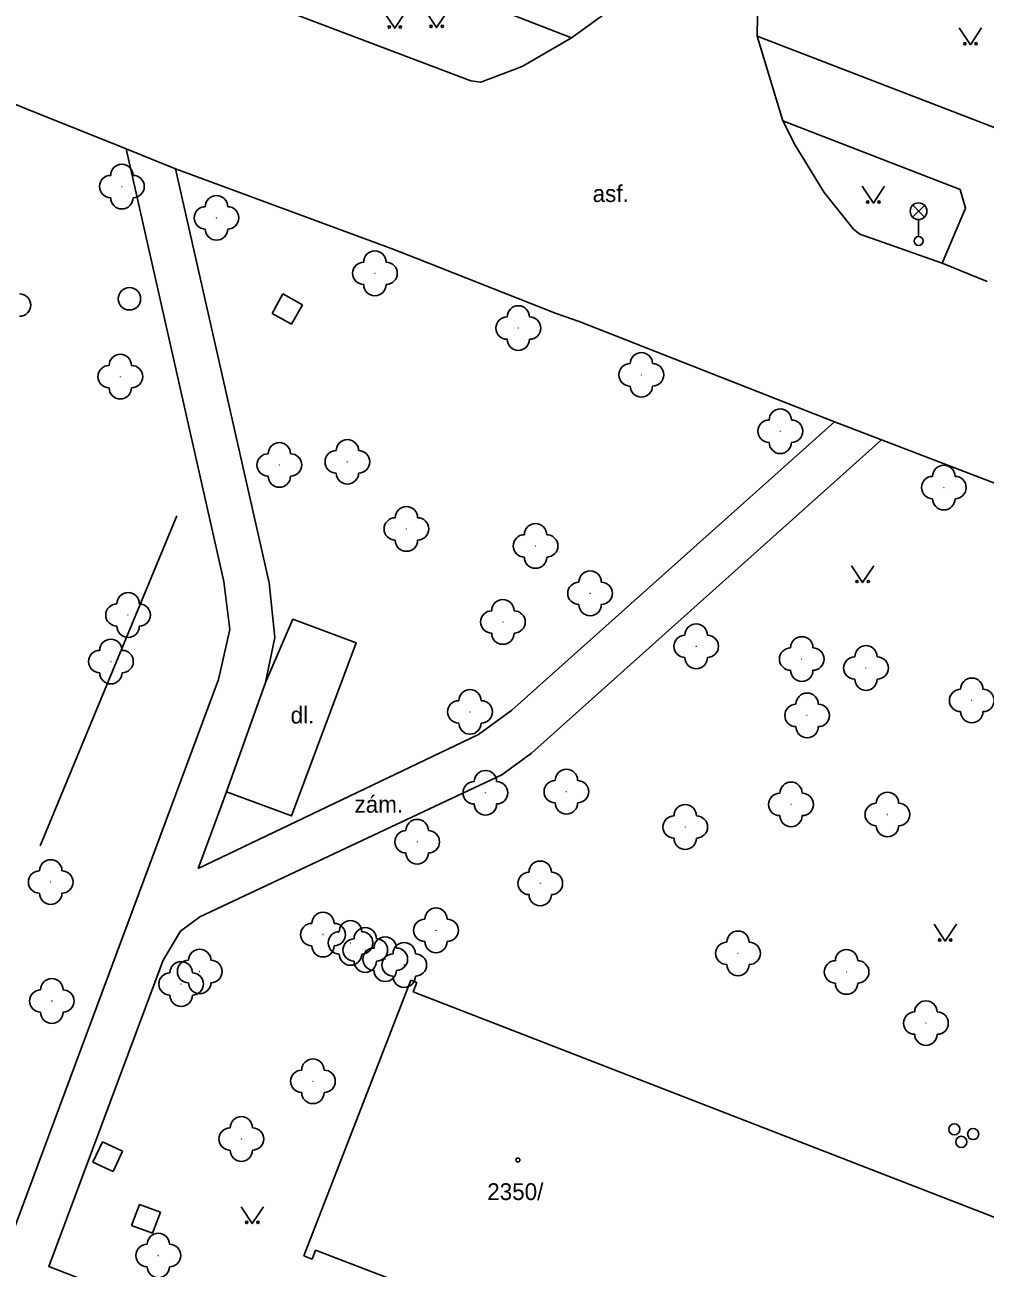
# Model space of a CAD drawing. Extents: x -737812 to -729375, y -1123000 to -1115500.
# Drawn here: x -736652.9 to -736609.9, y -1118482.4 to -1118426.8 of the extents above; entities that cross this region are included whole.
import ezdxf

# ---------------------------------------------------------------- set-up
doc = ezdxf.new("R2010")
doc.units = 0
for name, color, linetype in [('Doplněk polohopisu', 7, 'Continuous'), ('Hranice - ploty_ zdi', 7, 'Continuous'), ('Komunikace', 7, 'Continuous'), ('Pomocné popisy', 7, 'Continuous'), ('Povr_ zn_ inž_ sítí - el_', 7, 'Continuous'), ('Povr_ zn_ inž_ sítí - kan_', 7, 'Continuous'), ('Povr_ zn_ inž_ sítí - ner_', 7, 'Continuous'), ('Povr_ zn_ inž_ sítí - vod_', 7, 'Continuous'), ('Stavební objekty', 7, 'Continuous'), ('Zeleň', 7, 'Continuous'), ('Značky druhů budov', 7, 'Continuous'), ('Značky druhů pozemků', 7, 'Continuous'), ('Čísla popisná', 7, 'Continuous')]:
    doc.layers.add(name, color=color, linetype=linetype)

msp = doc.modelspace()

# ---------------------------------------------------------------- linework, layer by layer
at = {"layer": 'Doplněk polohopisu'}
for p, q in [((-736641.86, -1118422.13), (-736628.44, -1118427.37)), ((-736641.95, -1118451.74), (-736646.14, -1118433.23)), ((-736616.68, -1118444.54), (-736631.1, -1118457.44)), ((-736641.69, -1118454.18), (-736641.95, -1118451.74)), ((-736642.11, -1118456.2), (-736641.69, -1118454.18)), ((-736643.86, -1118461.09), (-736642.11, -1118456.2)), ((-736631.1, -1118457.44), (-736632.59, -1118458.53)), ((-736632.59, -1118458.53), (-736645.12, -1118464.52)), ((-736645.12, -1118464.52), (-736643.86, -1118461.09))]:
    msp.add_line(p, q, dxfattribs=at)
for points in [[(-736596.65, -1118436.34), (-736620.14, -1118427.3)], [(-736618.98, -1118431.08), (-736611.06, -1118434.15)], [(-736648.34, -1118432.33), (-736643.97, -1118451.68), (-736643.71, -1118453.83), (-736644.21, -1118456.07), (-736653.7, -1118481.58), (-736667.56, -1118476.23), (-736666.19, -1118473.4)], [(-736611.86, -1118437.45), (-736610.82, -1118434.99), (-736611.06, -1118434.15)], [(-736633.62, -1118484.35), (-736635.23, -1118488.74), (-736651.8, -1118482.31), (-736646.68, -1118468.62), (-736645.91, -1118467.31), (-736645.05, -1118466.67), (-736631.54, -1118460.32), (-736630.22, -1118459.36), (-736614.57, -1118445.35)], [(-736643.86, -1118461.09), (-736640.95, -1118462.16), (-736638.06, -1118454.42), (-736640.89, -1118453.37), (-736642.11, -1118456.2)]]:
    msp.add_lwpolyline(points, dxfattribs=at)
at = {"layer": 'Hranice - ploty_ zdi'}
msp.add_lwpolyline([(-736646.08, -1118448.74), (-736652.18, -1118463.5)], dxfattribs=at)
at = {"layer": 'Komunikace'}
for p, q in [((-736632.93, -1118429.29), (-736643.04, -1118425.46)), ((-736628.44, -1118427.37), (-736630.64, -1118428.65)), ((-736630.64, -1118428.65), (-736632.48, -1118429.35)), ((-736632.48, -1118429.35), (-736632.93, -1118429.29))]:
    msp.add_line(p, q, dxfattribs=at)
for points in [[(-736648.34, -1118432.33), (-736657.65, -1118428.6), (-736696.93, -1118413.51)], [(-736619.85, -1118423.49), (-736620.11, -1118425.44), (-736620.14, -1118427.3)], [(-736625.81, -1118425.46), (-736628.44, -1118427.37)], [(-736620.14, -1118427.3), (-736618.98, -1118431.08)], [(-736618.98, -1118431.08), (-736618.44, -1118432.17), (-736617.14, -1118434.28), (-736615.83, -1118435.92), (-736615.54, -1118436.15), (-736611.86, -1118437.45)], [(-736648.34, -1118432.33), (-736646.14, -1118433.23)], [(-736616.68, -1118444.54), (-736628.09, -1118440.06), (-736629.12, -1118439.7), (-736635.42, -1118437.21), (-736636.45, -1118436.8), (-736646.14, -1118433.23)], [(-736611.86, -1118437.45), (-736609.85, -1118438.26)], [(-736616.68, -1118444.54), (-736614.57, -1118445.35)], [(-736579.37, -1118458.84), (-736614.57, -1118445.35)]]:
    msp.add_lwpolyline(points, dxfattribs=at)
at = {"layer": 'Povr_ zn_ inž_ sítí - el_'}
for p, q in [((-736613.184, -1118435.388), (-736612.656, -1118434.86)), ((-736612.648, -1118435.385), (-736613.176, -1118434.856)), ((-736612.92, -1118435.5), (-736612.92, -1118436.25))]:
    msp.add_line(p, q, dxfattribs=at)
for centre, radius in [((-736612.92, -1118435.125), 0.375), ((-736612.92, -1118436.45), 0.2)]:
    msp.add_circle(centre, radius, dxfattribs=at)
at = {"layer": 'Povr_ zn_ inž_ sítí - kan_'}
msp.add_circle((-736648.19, -1118439.04), 0.5, dxfattribs=at)
at = {"layer": 'Povr_ zn_ inž_ sítí - ner_'}
for p, q in [((-736641.338, -1118438.821), (-736641.819, -1118439.698)), ((-736640.461, -1118439.302), (-736641.338, -1118438.821)), ((-736640.942, -1118440.179), (-736640.461, -1118439.302)), ((-736641.819, -1118439.698), (-736640.942, -1118440.179)), ((-736649.402, -1118476.735), (-736649.825, -1118477.642)), ((-736648.495, -1118477.158), (-736649.402, -1118476.735)), ((-736648.918, -1118478.065), (-736648.495, -1118477.158)), ((-736649.825, -1118477.642), (-736648.918, -1118478.065)), ((-736647.745, -1118479.537), (-736648.093, -1118480.475)), ((-736646.807, -1118479.885), (-736647.745, -1118479.537)), ((-736647.155, -1118480.823), (-736646.807, -1118479.885)), ((-736648.093, -1118480.475), (-736647.155, -1118480.823))]:
    msp.add_line(p, q, dxfattribs=at)
at = {"layer": 'Povr_ zn_ inž_ sítí - vod_'}
for centre in [(-736611.32, -1118476.18), (-736610.48, -1118476.39), (-736611.01, -1118476.74)]:
    msp.add_circle(centre, 0.25, dxfattribs=at)
at = {"layer": 'Stavební objekty'}
for points in [[(-736635.61, -1118469.51), (-736640.39, -1118481.84)], [(-736635.61, -1118469.51), (-736635.35, -1118469.61)], [(-736635.35, -1118469.61), (-736635.51, -1118470.03)], [(-736635.51, -1118470.03), (-736588.65, -1118488.21)], [(-736640.39, -1118481.84), (-736640.02, -1118481.98)], [(-736639.87, -1118481.58), (-736640.02, -1118481.98)], [(-736639.87, -1118481.58), (-736633.54, -1118484.01)]]:
    msp.add_lwpolyline(points, dxfattribs=at)
at = {"layer": 'Zeleň'}
for centre in [(-736648.53, -1118434.02), (-736644.3, -1118435.42), (-736637.22, -1118437.9), (-736630.81, -1118440.35), (-736648.6, -1118442.52), (-736625.31, -1118442.44), (-736619.1, -1118444.96), (-736641.49, -1118446.47), (-736638.45, -1118446.33), (-736611.79, -1118447.48), (-736635.81, -1118449.33), (-736630.04, -1118450.09), (-736627.6, -1118452.21), (-736648.25, -1118453.18), (-736631.5, -1118453.49), (-736622.86, -1118454.58), (-736618.14, -1118455.15), (-736649.02, -1118455.26), (-736615.27, -1118455.55), (-736610.54, -1118457), (-736632.97, -1118457.51), (-736617.9, -1118457.67), (-736632.28, -1118461.13), (-736628.66, -1118461.08), (-736618.62, -1118461.65), (-736614.31, -1118462.1), (-736623.35, -1118462.66), (-736635.33, -1118463.32), (-736651.71, -1118465.12), (-736629.83, -1118465.18), (-736634.49, -1118467.28), (-736639.54, -1118467.47), (-736638.31, -1118467.84), (-736637.65, -1118468.16), (-736620.99, -1118468.31), (-736636.76, -1118468.57), (-736635.91, -1118468.83), (-736645.05, -1118469.12), (-736616.14, -1118469.14), (-736645.88, -1118469.68), (-736651.66, -1118470.44), (-736612.59, -1118471.43), (-736639.99, -1118474.03), (-736643.19, -1118476.61), (-736646.9, -1118481.82)]:
    msp.add_circle(centre, 0.0005, dxfattribs=at)
for centre, start, end in [((-736649.03, -1118434.02), 90, 270), ((-736648.53, -1118433.52), 360, 180), ((-736648.03, -1118434.02), 270, 90), ((-736648.53, -1118434.52), 180, 360), ((-736644.3, -1118434.92), 360, 180), ((-736644.8, -1118435.42), 90, 270), ((-736643.8, -1118435.42), 270, 90), ((-736644.3, -1118435.92), 180, 360), ((-736637.72, -1118437.9), 90, 270), ((-736637.22, -1118437.4), 360, 180), ((-736636.72, -1118437.9), 270, 90), ((-736637.22, -1118438.4), 180, 360), ((-736653.1, -1118439.32), 270, 90), ((-736630.81, -1118439.85), 360, 180), ((-736631.31, -1118440.35), 90, 270), ((-736630.31, -1118440.35), 270, 90), ((-736630.81, -1118440.85), 180, 360), ((-736648.6, -1118442.02), 360, 180), ((-736625.31, -1118441.94), 360, 180), ((-736649.1, -1118442.52), 90, 270), ((-736648.1, -1118442.52), 270, 90), ((-736625.81, -1118442.44), 90, 270), ((-736624.81, -1118442.44), 270, 90), ((-736625.31, -1118442.94), 180, 360), ((-736648.6, -1118443.02), 180, 360), ((-736619.1, -1118444.46), 360, 180), ((-736619.6, -1118444.96), 90, 270), ((-736618.6, -1118444.96), 270, 90), ((-736641.49, -1118445.97), 360, 180), ((-736638.45, -1118445.83), 360, 180), ((-736619.1, -1118445.46), 180, 360), ((-736641.99, -1118446.47), 90, 270), ((-736640.99, -1118446.47), 270, 90), ((-736638.95, -1118446.33), 90, 270), ((-736637.95, -1118446.33), 270, 90), ((-736638.45, -1118446.83), 180, 360), ((-736611.79, -1118446.98), 360, 180), ((-736641.49, -1118446.97), 180, 360), ((-736612.29, -1118447.48), 90, 270), ((-736611.29, -1118447.48), 270, 90), ((-736635.81, -1118448.83), 360, 180), ((-736611.79, -1118447.98), 180, 360), ((-736636.31, -1118449.33), 90, 270), ((-736635.31, -1118449.33), 270, 90), ((-736630.04, -1118449.59), 360, 180), ((-736630.54, -1118450.09), 90, 270), ((-736629.54, -1118450.09), 270, 90), ((-736635.81, -1118449.83), 180, 360), ((-736630.04, -1118450.59), 180, 360), ((-736627.6, -1118451.71), 360, 180), ((-736628.1, -1118452.21), 90, 270), ((-736627.1, -1118452.21), 270, 90), ((-736648.25, -1118452.68), 360, 180), ((-736648.75, -1118453.18), 90, 270), ((-736647.75, -1118453.18), 270, 90), ((-736631.5, -1118452.99), 360, 180), ((-736627.6, -1118452.71), 180, 360), ((-736632, -1118453.49), 90, 270), ((-736631, -1118453.49), 270, 90), ((-736648.25, -1118453.68), 180, 360), ((-736631.5, -1118453.99), 180, 360), ((-736623.36, -1118454.58), 90, 270), ((-736622.86, -1118454.08), 360, 180), ((-736622.36, -1118454.58), 270, 90), ((-736649.02, -1118454.76), 360, 180), ((-736618.64, -1118455.15), 90, 270), ((-736618.14, -1118454.65), 360, 180), ((-736617.64, -1118455.15), 270, 90), ((-736615.27, -1118455.05), 360, 180), ((-736649.52, -1118455.26), 90, 270), ((-736648.52, -1118455.26), 270, 90), ((-736622.86, -1118455.08), 180, 360), ((-736615.77, -1118455.55), 90, 270), ((-736614.77, -1118455.55), 270, 90), ((-736649.02, -1118455.76), 180, 360), ((-736618.14, -1118455.65), 180, 360), ((-736615.27, -1118456.05), 180, 360), ((-736610.54, -1118456.5), 360, 180), ((-736632.97, -1118457.01), 360, 180), ((-736617.9, -1118457.17), 360, 180), ((-736611.04, -1118457), 90, 270), ((-736610.04, -1118457), 270, 90), ((-736633.47, -1118457.51), 90, 270), ((-736632.47, -1118457.51), 270, 90), ((-736618.4, -1118457.67), 90, 270), ((-736617.4, -1118457.67), 270, 90), ((-736610.54, -1118457.5), 180, 360), ((-736632.97, -1118458.01), 180, 360), ((-736617.9, -1118458.17), 180, 360), ((-736632.28, -1118460.63), 360, 180), ((-736628.66, -1118460.58), 360, 180), ((-736632.78, -1118461.13), 90, 270), ((-736631.78, -1118461.13), 270, 90), ((-736629.16, -1118461.08), 90, 270), ((-736628.16, -1118461.08), 270, 90), ((-736618.62, -1118461.15), 360, 180), ((-736619.12, -1118461.65), 90, 270), ((-736618.12, -1118461.65), 270, 90), ((-736614.31, -1118461.6), 360, 180), ((-736632.28, -1118461.63), 180, 360), ((-736628.66, -1118461.58), 180, 360), ((-736623.35, -1118462.16), 360, 180), ((-736614.81, -1118462.1), 90, 270), ((-736613.81, -1118462.1), 270, 90), ((-736635.33, -1118462.82), 360, 180), ((-736623.85, -1118462.66), 90, 270), ((-736622.85, -1118462.66), 270, 90), ((-736618.62, -1118462.15), 180, 360), ((-736635.83, -1118463.32), 90, 270), ((-736634.83, -1118463.32), 270, 90), ((-736614.31, -1118462.6), 180, 360), ((-736623.35, -1118463.16), 180, 360), ((-736635.33, -1118463.82), 180, 360), ((-736652.21, -1118465.12), 90, 270), ((-736651.71, -1118464.62), 360, 180), ((-736651.21, -1118465.12), 270, 90), ((-736629.83, -1118464.68), 360, 180), ((-736630.33, -1118465.18), 90, 270), ((-736629.33, -1118465.18), 270, 90), ((-736651.71, -1118465.62), 180, 360), ((-736629.83, -1118465.68), 180, 360), ((-736634.49, -1118466.78), 360, 180), ((-736639.54, -1118466.97), 360, 180), ((-736638.31, -1118467.34), 360, 180), ((-736634.99, -1118467.28), 90, 270), ((-736633.99, -1118467.28), 270, 90), ((-736640.04, -1118467.47), 90, 270), ((-736638.81, -1118467.84), 90, 270), ((-736639.04, -1118467.47), 270, 90), ((-736637.65, -1118467.66), 360, 180), ((-736637.81, -1118467.84), 270, 90), ((-736620.99, -1118467.81), 360, 180), ((-736639.54, -1118467.97), 180, 360), ((-736638.15, -1118468.16), 90, 270), ((-736636.76, -1118468.07), 360, 180), ((-736637.15, -1118468.16), 270, 90), ((-736635.91, -1118468.33), 360, 180), ((-736634.49, -1118467.78), 180, 360), ((-736621.49, -1118468.31), 90, 270), ((-736620.49, -1118468.31), 270, 90), ((-736645.05, -1118468.62), 360, 180), ((-736638.31, -1118468.34), 180, 360), ((-736637.26, -1118468.57), 90, 270), ((-736636.41, -1118468.83), 90, 270), ((-736636.26, -1118468.57), 270, 90), ((-736635.41, -1118468.83), 270, 90), ((-736616.14, -1118468.64), 360, 180), ((-736645.88, -1118469.18), 360, 180), ((-736645.55, -1118469.12), 90, 270), ((-736644.55, -1118469.12), 270, 90), ((-736637.65, -1118468.66), 180, 360), ((-736636.76, -1118469.07), 180, 360), ((-736620.99, -1118468.81), 180, 360), ((-736616.64, -1118469.14), 90, 270), ((-736615.64, -1118469.14), 270, 90), ((-736651.66, -1118469.94), 360, 180), ((-736646.38, -1118469.68), 90, 270), ((-736645.05, -1118469.62), 180, 360), ((-736645.38, -1118469.68), 270, 90), ((-736635.91, -1118469.33), 180, 360), ((-736616.14, -1118469.64), 180, 360), ((-736652.16, -1118470.44), 90, 270), ((-736651.16, -1118470.44), 270, 90), ((-736645.88, -1118470.18), 180, 360), ((-736612.59, -1118470.93), 360, 180), ((-736651.66, -1118470.94), 180, 360), ((-736613.09, -1118471.43), 90, 270), ((-736612.09, -1118471.43), 270, 90), ((-736612.59, -1118471.93), 180, 360), ((-736640.49, -1118474.03), 90, 270), ((-736639.99, -1118473.53), 360, 180), ((-736639.49, -1118474.03), 270, 90), ((-736639.99, -1118474.53), 180, 360), ((-736643.19, -1118476.11), 360, 180), ((-736643.69, -1118476.61), 90, 270), ((-736642.69, -1118476.61), 270, 90), ((-736643.19, -1118477.11), 180, 360), ((-736647.4, -1118481.82), 90, 270), ((-736646.9, -1118481.32), 360, 180), ((-736646.4, -1118481.82), 270, 90), ((-736646.9, -1118482.32), 180, 360)]:
    msp.add_arc(centre, 0.5, start, end, dxfattribs=at)
at = {"layer": 'Značky druhů budov'}
msp.add_circle((-736630.83, -1118477.55), 0.0875, dxfattribs=at)
at = {"layer": 'Značky druhů pozemků'}
for points in [[(-736636.83, -1118426.19), (-736636.33, -1118426.94), (-736635.83, -1118426.19)], [(-736634.96, -1118426.16), (-736634.46, -1118426.91), (-736633.96, -1118426.16)], [(-736611.1, -1118426.93), (-736610.6, -1118427.68), (-736610.1, -1118426.93)], [(-736615.44, -1118434.01), (-736614.94, -1118434.76), (-736614.44, -1118434.01)], [(-736615.92, -1118450.98), (-736615.42, -1118451.73), (-736614.92, -1118450.98)], [(-736612.23, -1118467.01), (-736611.73, -1118467.76), (-736611.23, -1118467.01)], [(-736643.2, -1118479.64), (-736642.7, -1118480.39), (-736642.2, -1118479.64)]]:
    msp.add_lwpolyline(points, dxfattribs=at)
for centre in [(-736636.58, -1118426.89), (-736636.08, -1118426.89), (-736634.71, -1118426.86), (-736634.21, -1118426.86), (-736610.85, -1118427.63), (-736610.35, -1118427.63), (-736615.19, -1118434.71), (-736614.69, -1118434.71), (-736615.67, -1118451.68), (-736615.17, -1118451.68), (-736611.98, -1118467.71), (-736611.48, -1118467.71), (-736642.95, -1118480.34), (-736642.45, -1118480.34)]:
    msp.add_circle(centre, 0.05, dxfattribs=at)

# ---------------------------------------------------------------- texts
at = {"layer": 'Pomocné popisy'}
for s, p in [('asf.', (-736627.49, -1118434.71)), ('dl.', (-736640.99, -1118458.03)), ('zám.', (-736638.13, -1118462.02))]:
    msp.add_text(s, height=0.75, dxfattribs=at).set_placement(p)
at = {"layer": 'Čísla popisná'}
msp.add_text('2350/', height=0.75, dxfattribs=at).set_placement((-736632.2, -1118479.34))

doc.saveas('drawing.dxf')
